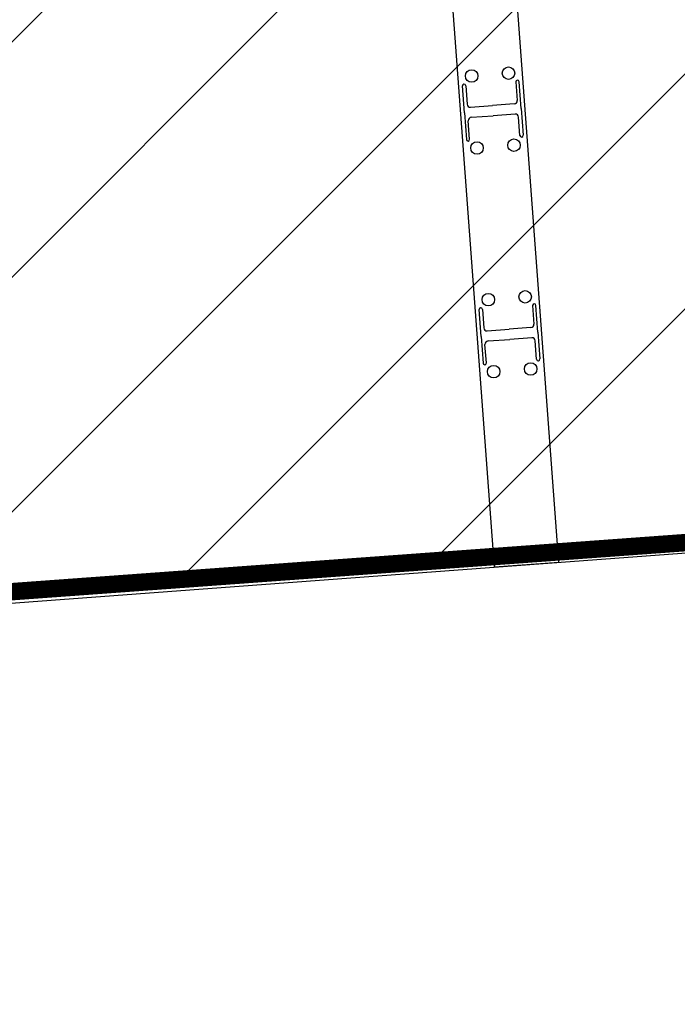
# Model space of a CAD drawing. Header units: millimetres. Extents: x 573132 to 957048, y 21042 to 318066.
# Tile 277 of 425: x 845956 to 847841, y 170525 to 173347. Entities that reach past the tile are written whole.
import ezdxf

# ---------------------------------------------------------------- set-up
doc = ezdxf.new("R2010")
doc.units = ezdxf.units.MM
doc.header["$LTSCALE"] = 2000
doc.layers.add('_NIBSC_A_parking-bays', color=7, linetype='Continuous')
doc.layers.add('_NIBSC_FM trees 3metre zone', color=210, linetype='Continuous')

msp = doc.modelspace()

# ---------------------------------------------------------------- hatches: boundary and pattern name
h = msp.add_hatch()
h.set_pattern_fill('ANSI31', color=2, scale=150)
h.set_pattern_definition([(45, (-73644.35, -3403.46), (-336.7596, 336.7596), [])])
h.paths.add_polyline_path([(864792.8, 173080.8), (864349.1, 178022.7), (865349.4, 178085.4), (864538.5, 189020.2), (812335.3, 185127), (812803, 179760.7), (810219.1, 179634.3), (810520.8, 174703.5), (813609.6, 174892.5), (813975.7, 169380.4)])
at = {"layer": '_NIBSC_FM trees 3metre zone'}
h = msp.add_hatch(dxfattribs=at)
h.set_pattern_fill('ANSI31', color=256, scale=1500)
h.set_pattern_definition([(45, (0, -300000), (-3367.596, 3367.596), [])])
h.paths.add_polyline_path([(593903.2, 232617.7), (679741.5, 243682.5), (730246.2, 249484.4), (739010, 251812.5), (755357.3, 259572.6), (798190.5, 265511.7), (811700.6, 266996.3), (863086.4, 275757), (876855.1, 143047.8), (913767.4, 142393.8), (912963.3, 130302.9), (912377.4, 121144.5), (904518.6, 98597.9), (903417.9, 94708.4), (895370.5, 63435.9), (848719, 56730), (841118.6, 53483.2), (784097.4, 45680.2), (763757.6, 42853.6), (670408.4, 24434.5), (665577.7, 34769.6), (663265.2, 39852.7), (610755, 158063.7), (608829.3, 162279.9), (603679.1, 173549.1), (597792.5, 194109.5)])
h.paths.add_polyline_path([(597181.3, 230015.5), (680104.5, 240704.4), (730805.4, 246528.9), (740047.1, 248984), (756226.7, 256664.5), (798560.4, 262534.3), (812116.9, 264024), (860432.9, 272261.3), (874145.3, 140095.4), (910565, 139450.1), (909969.7, 130498.2), (909409.7, 121745), (901656.3, 99500.9), (900521.5, 95490.8), (892963.6, 66120.8), (847902.5, 59643.5), (840311.6, 56400.8), (783687.5, 48652), (763260.4, 45813.4), (672131.7, 27832.4), (668302, 36025.9), (666001.5, 41082.8), (613490.4, 159295.9), (611558.1, 163526.3), (606501.3, 174591.3), (600750.4, 194677.7)], flags=16)

# ---------------------------------------------------------------- linework, layer by layer
at = {"color": 7}
for p, q in [((847501.7, 171791.4), (847320, 174227.2)), ((847317.2, 171777.7), (847135.5, 174213.4)), ((847230.9, 173080.1), (847225.2, 173156.9)), ((847234.6, 173157.6), (847238.5, 173104.7)), ((847378.7, 173168.3), (847382.6, 173115.4)), ((847393.8, 173092.3), (847388, 173169)), ((847248.6, 173096), (847311.3, 173100.7)), ((847373.9, 173105.4), (847311.3, 173100.7)), ((847230.9, 173080.1), (847236.7, 173003.4)), ((847250.7, 173067), (847313.4, 173071.7)), ((847376.1, 173076.4), (847313.4, 173071.7)), ((847393.8, 173092.3), (847399.5, 173015.5)), ((847246, 173004.1), (847242.1, 173057)), ((847390.1, 173014.8), (847386.2, 173067.7)), ((847278.7, 172439.1), (847273, 172515.8)), ((847282.4, 172516.5), (847286.3, 172463.6)), ((847426.5, 172527.3), (847430.4, 172474.4)), ((847441.6, 172451.2), (847435.8, 172528)), ((847296.4, 172455), (847359.1, 172459.6)), ((847421.7, 172464.3), (847359.1, 172459.6)), ((847441.6, 172451.2), (847447.3, 172374.5)), ((847278.7, 172439.1), (847284.5, 172362.3)), ((847298.6, 172426), (847361.2, 172430.7)), ((847423.9, 172435.3), (847361.2, 172430.7)), ((847437.9, 172373.8), (847434, 172426.7)), ((847293.8, 172363), (847289.9, 172415.9)), ((847501.7, 171791.4), (847317.2, 171777.7))]:
    msp.add_line(p, q, dxfattribs=at)
at = {"color": 7, "const_width": 50}
msp.add_lwpolyline([(812335.3, 185127), (864538.5, 189020.2), (865349.4, 178085.4), (864349.1, 178022.7), (864792.8, 173080.8), (813975.7, 169380.4), (813609.6, 174892.5), (810520.8, 174703.5), (810219.1, 179634.3), (812803, 179760.7), (812335.3, 185127)], dxfattribs=at)
at = {"color": 7}
for centre in [(847357.5, 173193.5), (847251.8, 173185.6), (847267.2, 172979.1), (847372.9, 172987), (847299.6, 172544.6), (847405.3, 172552.5), (847315, 172338.1), (847420.7, 172345.9)]:
    msp.add_circle(centre, 17.9, dxfattribs=at)
for centre, radius, start, end in [((847229.9, 173157.2), 4.7, 4.2651, 184.2651), ((847383.3, 173168.7), 4.7, 4.2651, 184.2651), ((847247.9, 173105.4), 9.39, 184.2651, 274.2651), ((847373.2, 173114.7), 9.39, 274.2651, 4.2651), ((847376.8, 173067), 9.39, 4.2651, 94.2651), ((847251.4, 173057.7), 9.39, 94.2651, 184.2651), ((847394.8, 173015.2), 4.7, 184.2651, 4.2651), ((847241.3, 173003.7), 4.7, 184.2651, 4.2651), ((847277.7, 172516.2), 4.7, 4.2651, 184.2651), ((847431.2, 172527.6), 4.7, 4.2651, 184.2651), ((847295.7, 172464.3), 9.39, 184.2651, 274.2651), ((847421, 172473.7), 9.39, 274.2651, 4.2651), ((847299.3, 172416.6), 9.39, 94.2651, 184.2651), ((847424.6, 172426), 9.39, 4.2651, 94.2651), ((847442.6, 172374.1), 4.7, 184.2651, 4.2651), ((847289.1, 172362.7), 4.7, 184.2651, 4.2651)]:
    msp.add_arc(centre, radius, start, end, dxfattribs=at)
at = {"layer": '_NIBSC_A_parking-bays'}
msp.add_line((837327.4, 171032.7), (864744.8, 173077.4), dxfattribs=at)

doc.saveas('drawing.dxf')
